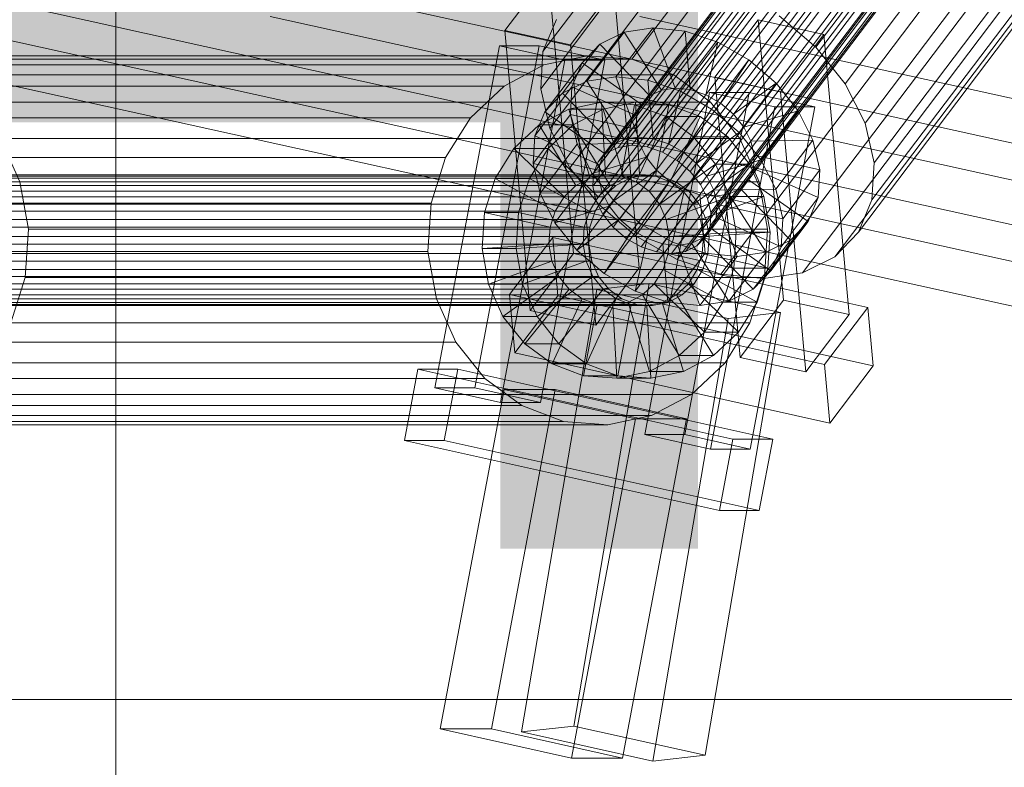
# Model space of a CAD drawing. Header units: millimetres. Extents: x -4738 to 65662, y -68080 to 6847.
# Tile 947 of 1056: x 26957 to 27092, y 616 to 719. Entities that reach past the tile are written whole.
import ezdxf

# ---------------------------------------------------------------- set-up
doc = ezdxf.new("R2010")
doc.units = ezdxf.units.MM
for name, color, linetype, lineweight in [('COTAS_P', 1, 'Continuous', 0), ('lateral_bajante_movil', 7, 'Continuous', 0), ('lateral_C10', 7, 'Continuous', 0)]:
    doc.layers.add(name, color=color, linetype=linetype, lineweight=lineweight)
doc.dimstyles.new('R19_100', dxfattribs={"dimtxt": 250, "dimasz": 150, "dimexe": 150, "dimexo": 80, "dimgap": 100, "dimtad": 1, "dimtih": 1, "dimtoh": 1, "dimdsep": 46, "dimcen": 0.09, "dimadec": 0, "dimazin": 0, "dimtfac": 1, "dimtdec": 4, "dimtofl": 0, "dimtmove": 0, "dimatfit": 3, "dimfxl": 1, "dimtolj": 1, "dimtzin": 0, "dimarcsym": 0})

# ---------------------------------------------------------------- blocks, each defined once
blk = doc.blocks.new('DIM_R31_9')
at = {"layer": 'COTAS_P'}
for p, q in [((26750.07, 1241), (27150.07, 1241)), ((27150.07, 1241), (27105.07, 1091)), ((27150.07, 0), (27150.07, 1241)), ((27150.07, 1241), (27195.07, 1091)), ((27150.07, 0), (27105.07, 150)), ((27150.07, 0), (27195.07, 150)), ((26750.07, 0), (27150.07, 0))]:
    blk.add_line(p, q, dxfattribs=at)
blk.add_text('1241 P', height=250, rotation=90, dxfattribs=at).set_placement((27050.07, 620.5))
blk = doc.blocks.new('DIM_R31_31')
at = {"layer": 'COTAS_P'}
for p, q in [((26795.07, 1320), (27495.07, 1320)), ((27495.07, 1320), (27450.07, 1170)), ((27495.07, 0), (27495.07, 1320)), ((27495.07, 1320), (27540.07, 1170)), ((27495.07, 0), (27450.07, 150)), ((27495.07, 0), (27540.07, 150)), ((26795.07, 0), (27495.07, 0))]:
    blk.add_line(p, q, dxfattribs=at)
blk.add_text('1320 P', height=250, rotation=90, dxfattribs=at).set_placement((27395.07, 660))

msp = doc.modelspace()

# ---------------------------------------------------------------- linework, layer by layer
at = {"layer": 'lateral_bajante_movil'}
msp.add_line((26970.067, 225), (26970.067, 1096.179), dxfattribs=at)
at = {"layer": 'lateral_C10'}
for p, q in [((26106.142, 908.204), (26990.195, 713.221)), ((26156.94, 908.204), (27040.993, 713.221)), ((27150.06, 847.821), (27039.101, 701.111)), ((27151.953, 848.107), (27040.994, 701.397)), ((27154.033, 847.887), (27043.074, 701.176)), ((27156.156, 847.173), (27045.197, 700.463)), ((27147.326, 845.838), (27036.367, 699.128)), ((27148.482, 847.047), (27037.523, 700.337)), ((27158.18, 846.017), (27047.221, 699.306)), ((27159.965, 844.496), (27049.006, 697.785)), ((27146.672, 844.277), (27035.713, 697.566)), ((27035.605, 695.759), (27146.564, 842.469)), ((27161.391, 842.713), (27050.432, 696.003)), ((27124.42, 840.741), (27028.766, 714.266)), ((27147.009, 840.539), (27036.05, 693.828)), ((27162.359, 840.791), (27051.4, 694.081)), ((27161.936, 841.358), (27066.282, 714.883)), ((27147.978, 838.617), (27037.019, 691.906)), ((27162.804, 838.861), (27051.845, 692.15)), ((27149.403, 836.834), (27038.444, 690.124)), ((27162.696, 837.053), (27051.737, 690.343)), ((27165.959, 836.328), (27070.304, 709.853)), ((27028.461, 709.165), (27124.115, 835.639)), ((27151.188, 835.313), (27040.229, 688.603)), ((27162.042, 835.492), (27051.083, 688.781)), ((27153.212, 834.156), (27042.253, 687.446)), ((27160.887, 834.283), (27049.928, 687.572)), ((27155.336, 833.443), (27044.377, 686.733)), ((27157.415, 833.222), (27046.456, 686.512)), ((27159.308, 833.509), (27048.35, 686.798)), ((27168.692, 830.903), (27073.037, 704.429)), ((27125.372, 830.191), (27029.718, 703.716)), ((27128.105, 824.766), (27032.451, 698.292)), ((27169.948, 825.455), (27074.294, 698.98)), ((27169.644, 820.353), (27073.989, 693.879)), ((27132.128, 819.736), (27036.473, 693.262)), ((27137.166, 815.443), (27041.512, 688.968)), ((27167.798, 815.947), (27072.143, 689.472)), ((27142.877, 812.178), (27047.223, 685.704)), ((27164.537, 812.535), (27068.882, 686.06)), ((27148.871, 810.166), (27053.216, 683.692)), ((27154.739, 809.543), (27059.085, 683.068)), ((27160.083, 810.351), (27064.428, 683.876)), ((27092.008, 780.674), (27040.993, 713.221)), ((27029.49, 725.051), (27023.538, 717.182)), ((27032.965, 686.536), (27029.49, 725.051)), ((27032.561, 715.177), (27038.512, 723.047)), ((27038.512, 723.047), (27041.988, 684.531)), ((27806.234, 528.157), (26940.497, 719.101)), ((27857.032, 528.157), (26991.294, 719.101)), ((27028.766, 714.266), (27030.612, 718.673)), ((27907.829, 528.157), (27042.092, 719.101)), ((27058.362, 718.636), (27052.41, 710.766)), ((27067.384, 716.631), (27058.362, 718.636)), ((27061.837, 680.121), (27058.362, 718.636)), ((27061.243, 719.177), (27066.282, 714.883)), ((27043.912, 717.536), (27038.81, 710.791)), ((27043.912, 717.536), (27039.915, 716.932)), ((27046.946, 709.266), (27043.912, 717.536)), ((27048.301, 717.07), (27043.912, 717.536)), ((27023.538, 717.182), (27032.561, 715.177)), ((27023.538, 717.182), (27027.013, 678.667)), ((27039.915, 716.932), (27034.813, 710.186)), ((27039.915, 716.932), (27036.583, 715.298)), ((27045.053, 708.98), (27039.915, 716.932)), ((27048.301, 717.07), (27043.2, 710.324)), ((27049.025, 709.046), (27048.301, 717.07)), ((27052.785, 715.564), (27048.301, 717.07)), ((27061.432, 708.762), (27067.384, 716.631)), ((27067.384, 716.631), (27070.859, 678.116)), ((27022.784, 715.079), (27013.926, 668.054)), ((27019.397, 668.054), (27028.255, 715.079)), ((27028.255, 715.079), (27022.784, 715.079)), ((27022.784, 715.079), (27031.802, 713.075)), ((27037.273, 713.075), (27028.255, 715.079)), ((27036.583, 715.298), (27031.481, 708.552)), ((27036.036, 676.662), (27032.561, 715.177)), ((27036.583, 715.298), (27034.143, 712.746)), ((27043.474, 708.206), (27036.583, 715.298)), ((27052.785, 715.564), (27047.684, 708.819)), ((27051.149, 708.333), (27052.785, 715.564)), ((27057.057, 713.123), (27052.785, 715.564)), ((27066.282, 714.883), (27070.304, 709.853)), ((27034.905, 713.691), (26933.31, 713.691)), ((26990.195, 713.221), (26939.398, 713.221)), ((26939.398, 713.221), (27805.135, 522.277)), ((27040.993, 713.221), (26939.398, 713.221)), ((27040.993, 713.221), (26990.195, 713.221)), ((26990.195, 713.221), (27855.933, 522.277)), ((27028.461, 709.165), (27028.766, 714.266)), ((27034.905, 713.691), (27028.912, 712.433)), ((27040.993, 713.221), (27034.905, 713.691)), ((27040.993, 713.221), (27906.73, 522.277)), ((27046.762, 711.055), (27040.993, 713.221)), ((27028.912, 712.433), (26927.317, 712.433)), ((27022.944, 666.049), (27031.802, 713.075)), ((27028.912, 712.433), (27023.423, 709.533)), ((27037.273, 713.075), (27028.415, 666.049)), ((27034.143, 712.746), (27029.042, 706)), ((27031.802, 713.075), (27037.273, 713.075)), ((27034.143, 712.746), (27032.763, 709.449)), ((27042.319, 706.997), (27034.143, 712.746)), ((27057.057, 713.123), (27051.955, 706.377)), ((27053.173, 707.176), (27057.057, 713.123)), ((27060.826, 709.911), (27057.057, 713.123)), ((27046.762, 711.055), (26945.167, 711.055)), ((27034.813, 710.186), (27038.81, 710.791)), ((27038.81, 710.791), (27041.844, 702.521)), ((27038.81, 710.791), (27043.2, 710.324)), ((27051.818, 707.341), (27046.762, 711.055)), ((27052.41, 710.766), (27061.432, 708.762)), ((27052.41, 710.766), (27055.885, 672.251)), ((27023.423, 709.533), (26921.828, 709.533)), ((27023.423, 709.533), (27018.812, 705.188)), ((27032.763, 709.449), (27027.661, 702.704)), ((27029.718, 703.716), (27028.461, 709.165)), ((27031.481, 708.552), (27034.813, 710.186)), ((27032.763, 709.449), (27032.535, 705.633)), ((27041.665, 705.436), (27032.763, 709.449)), ((27034.813, 710.186), (27039.951, 702.235)), ((27041.844, 702.521), (27046.946, 709.266)), ((27043.2, 710.324), (27043.924, 702.3)), ((27043.2, 710.324), (27047.684, 708.819)), ((27045.053, 708.98), (27046.946, 709.266)), ((27046.946, 709.266), (27049.025, 709.046)), ((27054.958, 705.655), (27060.826, 709.911)), ((27060.826, 709.911), (27055.724, 703.166)), ((27063.835, 706.148), (27060.826, 709.911)), ((27070.304, 709.853), (27073.037, 704.429)), ((27029.042, 706), (27031.481, 708.552)), ((27031.481, 708.552), (27038.373, 701.461)), ((27038.373, 701.461), (27043.474, 708.206)), ((27039.951, 702.235), (27045.053, 708.98)), ((27042.319, 706.997), (27043.474, 708.206)), ((27051.642, 708.664), (27042.784, 661.639)), ((27043.474, 708.206), (27045.053, 708.98)), ((27043.924, 702.3), (27049.025, 709.046)), ((27047.684, 708.819), (27046.048, 701.587)), ((27046.048, 701.587), (27051.149, 708.333)), ((27047.684, 708.819), (27051.955, 706.377)), ((27048.255, 661.639), (27057.112, 708.664)), ((27049.025, 709.046), (27051.149, 708.333)), ((27051.149, 708.333), (27053.173, 707.176)), ((27057.112, 708.664), (27051.642, 708.664)), ((27051.642, 708.664), (27060.66, 706.659)), ((27066.131, 706.659), (27057.112, 708.664)), ((27064.907, 670.247), (27061.432, 708.762)), ((27051.818, 707.341), (26950.223, 707.341)), ((27032.338, 706.361), (27036.82, 707.302)), ((27036.82, 707.302), (27037.372, 697.32)), ((27041.509, 707.302), (27036.82, 707.302)), ((27036.82, 707.302), (27041.375, 706.951)), ((27041.509, 707.302), (27037.027, 706.361)), ((27037.217, 700.252), (27042.319, 706.997)), ((27041.375, 706.951), (27039.529, 697.154)), ((27046.064, 706.951), (27041.375, 706.951)), ((27041.375, 706.951), (27045.69, 705.331)), ((27042.061, 697.32), (27041.509, 707.302)), ((27046.064, 706.951), (27041.509, 707.302)), ((27041.665, 705.436), (27042.319, 706.997)), ((27044.218, 697.154), (27046.064, 706.951)), ((27050.379, 705.331), (27046.064, 706.951)), ((27048.071, 700.431), (27053.173, 707.176)), ((27051.955, 706.377), (27048.071, 700.431)), ((27051.802, 659.634), (27060.66, 706.659)), ((27055.817, 702.332), (27051.818, 707.341)), ((27051.955, 706.377), (27055.724, 703.166)), ((27053.173, 707.176), (27054.958, 705.655)), ((27066.131, 706.659), (27057.273, 659.634)), ((27060.66, 706.659), (27066.131, 706.659)), ((27018.812, 705.188), (26917.217, 705.188)), ((27018.812, 705.188), (27015.393, 699.696)), ((27027.433, 698.888), (27032.535, 705.633)), ((27027.661, 702.704), (27029.042, 706)), ((27028.232, 704.192), (27032.338, 706.361)), ((27029.042, 706), (27037.217, 700.252)), ((27032.338, 706.361), (27035.249, 696.875)), ((27037.027, 706.361), (27032.338, 706.361)), ((27032.535, 705.633), (27041.557, 703.628)), ((27032.535, 705.633), (27033.475, 701.557)), ((27037.027, 706.361), (27032.921, 704.192)), ((27036.563, 698.691), (27041.665, 705.436)), ((27039.938, 696.875), (27037.027, 706.361)), ((27041.557, 703.628), (27041.665, 705.436)), ((27045.69, 705.331), (27041.573, 696.386)), ((27050.379, 705.331), (27045.69, 705.331)), ((27045.69, 705.331), (27049.472, 702.552)), ((27046.262, 696.386), (27050.379, 705.331)), ((27049.856, 698.909), (27054.958, 705.655)), ((27054.161, 702.552), (27050.379, 705.331)), ((27054.958, 705.655), (27056.383, 703.872)), ((27056.383, 703.872), (27063.835, 706.148)), ((27063.835, 706.148), (27058.733, 699.403)), ((27065.879, 702.091), (27063.835, 706.148)), ((27024.783, 700.942), (27028.232, 704.192)), ((27028.232, 704.192), (27033.304, 695.847)), ((27032.921, 704.192), (27028.232, 704.192)), ((27032.921, 704.192), (27029.472, 700.942)), ((27032.451, 698.292), (27029.718, 703.716)), ((27037.993, 695.847), (27032.921, 704.192)), ((27051.282, 697.127), (27056.383, 703.872)), ((27056.383, 703.872), (27057.352, 701.95)), ((27073.037, 704.429), (27074.294, 698.98)), ((26954.222, 702.332), (26956.891, 696.369)), ((27055.817, 702.332), (26954.222, 702.332)), ((27027.433, 698.888), (27027.661, 702.704)), ((27027.661, 702.704), (27036.563, 698.691)), ((27041.557, 703.628), (27036.455, 696.883)), ((27041.844, 702.521), (27039.951, 702.235)), ((27042.002, 701.698), (27041.557, 703.628)), ((27043.924, 702.3), (27041.844, 702.521)), ((27049.472, 702.552), (27043.365, 695.07)), ((27048.054, 695.07), (27054.161, 702.552)), ((27054.161, 702.552), (27049.472, 702.552)), ((27049.472, 702.552), (27052.464, 698.805)), ((27055.724, 703.166), (27049.856, 698.909)), ((27057.153, 698.805), (27054.161, 702.552)), ((27055.724, 703.166), (27058.733, 699.403)), ((27058.486, 696.369), (27055.817, 702.332)), ((27033.475, 701.557), (27028.373, 694.812)), ((27042.002, 701.698), (27033.475, 701.557)), ((27033.475, 701.557), (27035.519, 697.5)), ((27036.901, 694.952), (27042.002, 701.698)), ((27038.373, 701.461), (27037.217, 700.252)), ((27037.523, 700.337), (27039.101, 701.111)), ((27039.951, 702.235), (27038.373, 701.461)), ((27039.101, 701.111), (27040.994, 701.397)), ((27040.994, 701.397), (27043.074, 701.176)), ((27042.971, 699.776), (27042.002, 701.698)), ((27043.074, 701.176), (27045.197, 700.463)), ((27046.048, 701.587), (27043.924, 702.3)), ((27048.071, 700.431), (27046.048, 701.587)), ((27052.25, 695.205), (27057.352, 701.95)), ((27057.352, 701.95), (27065.879, 702.091)), ((27057.352, 701.95), (27057.797, 700.02)), ((27065.879, 702.091), (27060.778, 695.345)), ((27066.819, 698.015), (27065.879, 702.091)), ((27015.393, 699.696), (26913.798, 699.696)), ((27015.393, 699.696), (27013.399, 693.428)), ((27022.225, 696.833), (27024.783, 700.942)), ((27024.783, 700.942), (27031.67, 694.308)), ((27029.472, 700.942), (27024.783, 700.942)), ((27029.472, 700.942), (27026.914, 696.833)), ((27036.359, 694.308), (27029.472, 700.942)), ((27042.971, 699.776), (27035.519, 697.5)), ((27036.367, 699.128), (27037.523, 700.337)), ((27037.217, 700.252), (27036.563, 698.691)), ((27037.869, 693.03), (27042.971, 699.776)), ((27044.396, 697.993), (27042.971, 699.776)), ((27045.197, 700.463), (27047.221, 699.306)), ((27049.856, 698.909), (27048.071, 700.431)), ((27052.696, 693.274), (27057.797, 700.02)), ((27057.797, 700.02), (27057.689, 698.212)), ((27057.797, 700.02), (27066.819, 698.015)), ((27036.455, 696.883), (27027.433, 698.888)), ((27028.373, 694.812), (27027.433, 698.888)), ((27036.473, 693.262), (27032.451, 698.292)), ((27035.713, 697.566), (27036.367, 699.128)), ((27036.563, 698.691), (27036.455, 696.883)), ((27052.464, 698.805), (27044.782, 693.295)), ((27047.221, 699.306), (27049.006, 697.785)), ((27049.471, 693.295), (27057.153, 698.805)), ((27051.282, 697.127), (27049.856, 698.909)), ((27058.733, 699.403), (27051.282, 697.127)), ((27057.153, 698.805), (27052.464, 698.805)), ((27052.464, 698.805), (27054.46, 694.345)), ((27059.149, 694.345), (27057.153, 698.805)), ((27058.733, 699.403), (27060.778, 695.345)), ((27074.294, 698.98), (27073.989, 693.879)), ((27042.843, 697.32), (26927.181, 697.32)), ((27045, 697.154), (26929.338, 697.154)), ((27035.519, 697.5), (27030.417, 690.755)), ((27037.372, 697.32), (27035.249, 696.875)), ((27035.519, 697.5), (27038.528, 693.737)), ((27035.605, 695.759), (27035.713, 697.566)), ((27037.372, 697.32), (27042.061, 697.32)), ((27039.529, 697.154), (27037.372, 697.32)), ((27044.396, 697.993), (27038.528, 693.737)), ((27039.294, 691.248), (27044.396, 697.993)), ((27039.529, 697.154), (27044.218, 697.154)), ((27041.573, 696.386), (27039.529, 697.154)), ((27039.938, 696.875), (27042.061, 697.32)), ((27042.843, 697.32), (27040.719, 696.875)), ((27042.061, 697.32), (27044.218, 697.154)), ((27045, 697.154), (27042.843, 697.32)), ((27044.218, 697.154), (27046.262, 696.386)), ((27046.181, 696.472), (27044.396, 697.993)), ((27047.044, 696.386), (27045, 697.154)), ((27049.006, 697.785), (27050.432, 696.003)), ((27052.25, 695.205), (27051.282, 697.127)), ((27052.587, 691.467), (27057.689, 698.212)), ((27057.689, 698.212), (27057.035, 696.651)), ((27057.689, 698.212), (27066.591, 694.199)), ((27066.819, 698.015), (27061.718, 691.27)), ((27066.591, 694.199), (27066.819, 698.015)), ((27038.774, 695.847), (26923.113, 695.847)), ((27040.719, 696.875), (26925.057, 696.875)), ((27047.044, 696.386), (26931.382, 696.386)), ((26956.891, 696.369), (26958.049, 689.858)), ((27058.486, 696.369), (26956.891, 696.369)), ((27020.734, 692.145), (27022.225, 696.833)), ((27022.225, 696.833), (27030.459, 692.361)), ((27026.914, 696.833), (27022.225, 696.833)), ((27026.914, 696.833), (27025.423, 692.145)), ((27035.148, 692.361), (27026.914, 696.833)), ((27033.304, 695.847), (27031.67, 694.308)), ((27035.249, 696.875), (27033.304, 695.847)), ((27033.304, 695.847), (27037.993, 695.847)), ((27035.249, 696.875), (27039.938, 696.875)), ((27036.05, 693.828), (27035.605, 695.759)), ((27036.359, 694.308), (27037.993, 695.847)), ((27036.455, 696.883), (27036.901, 694.952)), ((27038.774, 695.847), (27037.14, 694.308)), ((27037.993, 695.847), (27039.938, 696.875)), ((27040.719, 696.875), (27038.774, 695.847)), ((27041.08, 689.727), (27046.181, 696.472)), ((27041.573, 696.386), (27046.262, 696.386)), ((27043.365, 695.07), (27041.573, 696.386)), ((27046.181, 696.472), (27042.297, 690.525)), ((27048.205, 695.315), (27046.181, 696.472)), ((27046.262, 696.386), (27048.054, 695.07)), ((27048.835, 695.07), (27047.044, 696.386)), ((27050.432, 696.003), (27051.4, 694.081)), ((27051.933, 689.905), (27057.035, 696.651)), ((27057.035, 696.651), (27055.88, 695.442)), ((27057.035, 696.651), (27065.211, 690.902)), ((27059.644, 689.858), (27058.486, 696.369)), ((27037.14, 694.308), (26921.479, 694.308)), ((27048.835, 695.07), (26933.174, 695.07)), ((27028.373, 694.812), (27036.901, 694.952)), ((27030.417, 690.755), (27028.373, 694.812)), ((27031.67, 694.308), (27030.459, 692.361)), ((27031.67, 694.308), (27036.359, 694.308)), ((27035.148, 692.361), (27036.359, 694.308)), ((27037.14, 694.308), (27035.929, 692.361)), ((27036.901, 694.952), (27037.869, 693.03)), ((27043.103, 688.57), (27048.205, 695.315)), ((27043.365, 695.07), (27048.054, 695.07)), ((27044.782, 693.295), (27043.365, 695.07)), ((27045.227, 687.857), (27050.329, 694.602)), ((27054.46, 694.345), (27045.728, 691.182)), ((27048.205, 695.315), (27046.569, 688.084)), ((27047.306, 687.636), (27052.408, 694.382)), ((27048.054, 695.07), (27049.471, 693.295)), ((27050.329, 694.602), (27048.205, 695.315)), ((27050.252, 693.295), (27048.835, 695.07)), ((27049.2, 687.922), (27054.301, 694.668)), ((27052.408, 694.382), (27050.329, 694.602)), ((27050.329, 694.602), (27051.053, 686.578)), ((27050.417, 691.182), (27059.149, 694.345)), ((27050.778, 688.696), (27055.88, 695.442)), ((27060.778, 695.345), (27052.25, 695.205)), ((27052.696, 693.274), (27052.25, 695.205)), ((27054.301, 694.668), (27052.408, 694.382)), ((27052.408, 694.382), (27055.442, 686.112)), ((27055.88, 695.442), (27054.301, 694.668)), ((27054.301, 694.668), (27059.439, 686.716)), ((27059.149, 694.345), (27054.46, 694.345)), ((27054.46, 694.345), (27055.326, 689.475)), ((27055.88, 695.442), (27062.771, 688.35)), ((27060.015, 689.475), (27059.149, 694.345)), ((27060.778, 695.345), (27061.718, 691.27)), ((27066.591, 694.199), (27061.49, 687.454)), ((27065.211, 690.902), (27066.591, 694.199)), ((26911.805, 693.428), (27013.399, 693.428)), ((27050.252, 693.295), (26934.591, 693.295)), ((27013.399, 693.428), (27012.967, 686.814)), ((27030.417, 690.755), (27037.869, 693.03)), ((27038.528, 693.737), (27033.427, 686.992)), ((27037.019, 691.906), (27036.05, 693.828)), ((27041.512, 688.968), (27036.473, 693.262)), ((27037.869, 693.03), (27039.294, 691.248)), ((27038.528, 693.737), (27042.297, 690.525)), ((27044.782, 693.295), (27049.471, 693.295)), ((27045.728, 691.182), (27044.782, 693.295)), ((27049.471, 693.295), (27050.417, 691.182)), ((27051.198, 691.182), (27050.252, 693.295)), ((27051.4, 694.081), (27051.845, 692.15)), ((27052.587, 691.467), (27052.696, 693.274)), ((27061.718, 691.27), (27052.696, 693.274)), ((27073.989, 693.879), (27072.143, 689.472)), ((27035.929, 692.361), (26920.267, 692.361)), ((27020.41, 687.198), (27020.734, 692.145)), ((27029.752, 690.141), (27020.734, 692.145)), ((27020.734, 692.145), (27025.423, 692.145)), ((27025.423, 692.145), (27025.099, 687.198)), ((27025.423, 692.145), (27034.441, 690.141)), ((27030.459, 692.361), (27029.752, 690.141)), ((27030.459, 692.361), (27035.148, 692.361)), ((27034.441, 690.141), (27035.148, 692.361)), ((27035.929, 692.361), (27035.223, 690.141)), ((27038.444, 690.124), (27037.019, 691.906)), ((27051.845, 692.15), (27051.737, 690.343)), ((26919.561, 690.141), (27035.223, 690.141)), ((27051.198, 691.182), (26935.537, 691.182)), ((27029.752, 690.141), (27029.599, 687.797)), ((27034.441, 690.141), (27029.752, 690.141)), ((27033.427, 686.992), (27030.417, 690.755)), ((27033.427, 686.992), (27039.294, 691.248)), ((27034.288, 687.797), (27034.441, 690.141)), ((27035.223, 690.141), (27035.069, 687.797)), ((27042.297, 690.525), (27037.196, 683.78)), ((27039.294, 691.248), (27041.08, 689.727)), ((27042.297, 690.525), (27046.569, 688.084)), ((27045.728, 691.182), (27050.417, 691.182)), ((27046.138, 688.876), (27045.728, 691.182)), ((27050.417, 691.182), (27050.827, 688.876)), ((27051.737, 690.343), (27051.083, 688.781)), ((27051.609, 688.876), (27051.198, 691.182)), ((27051.933, 689.905), (27052.587, 691.467)), ((27061.49, 687.454), (27052.587, 691.467)), ((27065.211, 690.902), (27060.109, 684.157)), ((27061.718, 691.27), (27061.49, 687.454)), ((27062.771, 688.35), (27065.211, 690.902)), ((27051.609, 688.876), (26935.947, 688.876)), ((26958.049, 689.858), (26957.617, 683.244)), ((27059.644, 689.858), (26958.049, 689.858)), ((27037.196, 683.78), (27041.08, 689.727)), ((27040.229, 688.603), (27038.444, 690.124)), ((27041.08, 689.727), (27043.103, 688.57)), ((27047.223, 685.704), (27041.512, 688.968)), ((27045.985, 686.532), (27046.138, 688.876)), ((27055.326, 689.475), (27046.138, 688.876)), ((27046.138, 688.876), (27050.827, 688.876)), ((27050.827, 688.876), (27050.674, 686.532)), ((27050.778, 688.696), (27051.933, 689.905)), ((27050.827, 688.876), (27060.015, 689.475)), ((27051.455, 686.532), (27051.609, 688.876)), ((27060.109, 684.157), (27051.933, 689.905)), ((27055.326, 689.475), (27055.003, 684.527)), ((27060.015, 689.475), (27055.326, 689.475)), ((27059.211, 683.244), (27059.644, 689.858)), ((27059.692, 684.527), (27060.015, 689.475)), ((27072.143, 689.472), (27068.882, 686.06)), ((27035.069, 687.797), (26919.408, 687.797)), ((27020.41, 687.198), (27029.599, 687.797)), ((27030.114, 688.742), (27024.162, 680.873)), ((27034.288, 687.797), (27025.099, 687.198)), ((27029.599, 687.797), (27030.009, 685.49)), ((27029.599, 687.797), (27034.288, 687.797)), ((27073.421, 679.12), (27030.114, 688.742)), ((27030.838, 680.718), (27030.114, 688.742)), ((27034.698, 685.49), (27034.288, 687.797)), ((27035.069, 687.797), (27035.48, 685.49)), ((27042.253, 687.446), (27040.229, 688.603)), ((27041.467, 681.338), (27043.103, 688.57)), ((27046.569, 688.084), (27041.467, 681.338)), ((27044.377, 686.733), (27042.253, 687.446)), ((27043.103, 688.57), (27045.227, 687.857)), ((27045.951, 679.833), (27045.227, 687.857)), ((27045.227, 687.857), (27047.306, 687.636)), ((27046.569, 688.084), (27051.053, 686.578)), ((27047.306, 687.636), (27049.2, 687.922)), ((27050.341, 679.367), (27047.306, 687.636)), ((27049.928, 687.572), (27048.35, 686.798)), ((27049.2, 687.922), (27050.778, 688.696)), ((27054.338, 679.971), (27049.2, 687.922)), ((27051.083, 688.781), (27049.928, 687.572)), ((27057.67, 681.605), (27050.778, 688.696)), ((27062.771, 688.35), (27057.67, 681.605)), ((27059.439, 686.716), (27062.771, 688.35)), ((27061.49, 687.454), (27060.109, 684.157)), ((27012.967, 686.814), (26911.372, 686.814)), ((27051.455, 686.532), (26935.793, 686.532)), ((27012.967, 686.814), (27014.125, 680.304)), ((27021.277, 682.328), (27020.41, 687.198)), ((27025.099, 687.198), (27020.41, 687.198)), ((27025.099, 687.198), (27025.965, 682.328)), ((27027.013, 678.667), (27032.965, 686.536)), ((27032.965, 686.536), (27041.988, 684.531)), ((27037.196, 683.78), (27033.427, 686.992)), ((27046.456, 686.512), (27044.377, 686.733)), ((27045.278, 684.311), (27045.985, 686.532)), ((27051.053, 686.578), (27045.951, 679.833)), ((27055.003, 684.527), (27045.985, 686.532)), ((27045.985, 686.532), (27050.674, 686.532)), ((27048.35, 686.798), (27046.456, 686.512)), ((27050.674, 686.532), (27049.967, 684.311)), ((27055.442, 686.112), (27050.341, 679.367)), ((27050.674, 686.532), (27059.692, 684.527)), ((27050.749, 684.311), (27051.455, 686.532)), ((27051.053, 686.578), (27055.442, 686.112)), ((27059.439, 686.716), (27054.338, 679.971)), ((27055.442, 686.112), (27059.439, 686.716)), ((27035.48, 685.49), (26919.818, 685.49)), ((27021.277, 682.328), (27030.009, 685.49)), ((27034.698, 685.49), (27025.965, 682.328)), ((27030.009, 685.49), (27030.955, 683.377)), ((27030.009, 685.49), (27034.698, 685.49)), ((27035.644, 683.377), (27034.698, 685.49)), ((27035.48, 685.49), (27036.425, 683.377)), ((27053.216, 683.692), (27047.223, 685.704)), ((27068.882, 686.06), (27064.428, 683.876)), ((27036.425, 683.377), (26920.764, 683.377)), ((27050.749, 684.311), (26935.087, 684.311)), ((27023.273, 677.868), (27030.955, 683.377)), ((27035.644, 683.377), (27027.962, 677.868)), ((27030.955, 683.377), (27032.372, 681.603)), ((27030.955, 683.377), (27035.644, 683.377)), ((27037.061, 681.603), (27035.644, 683.377)), ((27041.988, 684.531), (27036.036, 676.662)), ((27036.425, 683.377), (27037.842, 681.603)), ((27041.467, 681.338), (27037.196, 683.78)), ((27044.067, 682.365), (27045.278, 684.311)), ((27053.511, 679.839), (27045.278, 684.311)), ((27045.278, 684.311), (27049.967, 684.311)), ((27049.967, 684.311), (27048.756, 682.365)), ((27049.537, 682.365), (27050.749, 684.311)), ((27049.967, 684.311), (27058.2, 679.839)), ((27059.085, 683.068), (27053.216, 683.692)), ((27055.003, 684.527), (27053.511, 679.839)), ((27059.692, 684.527), (27055.003, 684.527)), ((27060.109, 684.157), (27057.67, 681.605)), ((27058.2, 679.839), (27059.692, 684.527)), ((27064.428, 683.876), (27059.085, 683.068)), ((27049.537, 682.365), (26933.876, 682.365)), ((26957.617, 683.244), (26955.623, 676.977)), ((27059.211, 683.244), (26957.617, 683.244)), ((27023.273, 677.868), (27021.277, 682.328)), ((27025.965, 682.328), (27021.277, 682.328)), ((27025.965, 682.328), (27027.962, 677.868)), ((27033.023, 621.581), (27043.363, 682.408)), ((27043.363, 682.408), (27036.184, 681.595)), ((27042.433, 680.826), (27044.067, 682.365)), ((27061.399, 678.398), (27043.363, 682.408)), ((27050.954, 675.73), (27044.067, 682.365)), ((27044.067, 682.365), (27048.756, 682.365)), ((27048.756, 682.365), (27047.122, 680.826)), ((27047.904, 680.826), (27049.537, 682.365)), ((27048.756, 682.365), (27055.643, 675.73)), ((27057.218, 676.977), (27059.211, 683.244)), ((27037.842, 681.603), (26922.181, 681.603)), ((27047.904, 680.826), (26932.242, 680.826)), ((27024.162, 680.873), (27067.469, 671.25)), ((27024.162, 680.873), (27024.886, 672.849)), ((27024.886, 672.849), (27030.838, 680.718)), ((27036.184, 681.595), (27025.844, 620.767)), ((27026.265, 674.12), (27032.372, 681.603)), ((27030.838, 680.718), (27074.145, 671.096)), ((27037.061, 681.603), (27030.954, 674.12)), ((27032.372, 681.603), (27034.164, 680.287)), ((27032.372, 681.603), (27037.061, 681.603)), ((27036.184, 681.595), (27054.22, 677.584)), ((27038.853, 680.287), (27037.061, 681.603)), ((27037.842, 681.603), (27039.634, 680.287)), ((27040.488, 679.798), (27042.433, 680.826)), ((27045.951, 679.833), (27041.467, 681.338)), ((27047.505, 672.481), (27042.433, 680.826)), ((27042.433, 680.826), (27047.122, 680.826)), ((27047.122, 680.826), (27045.177, 679.798)), ((27045.959, 679.798), (27047.904, 680.826)), ((27047.122, 680.826), (27052.194, 672.481)), ((27057.67, 681.605), (27054.338, 679.971)), ((27014.125, 680.304), (26912.53, 680.304)), ((27039.634, 680.287), (26923.972, 680.287)), ((27041.678, 679.519), (26926.016, 679.519)), ((27043.835, 679.353), (26928.174, 679.353)), ((27045.959, 679.798), (26930.297, 679.798)), ((27014.125, 680.304), (27016.794, 674.341)), ((27030.047, 671.342), (27034.164, 680.287)), ((27034.164, 680.287), (27036.208, 679.519)), ((27034.164, 680.287), (27038.853, 680.287)), ((27034.362, 669.722), (27036.208, 679.519)), ((27038.853, 680.287), (27034.736, 671.342)), ((27036.208, 679.519), (27038.365, 679.353)), ((27036.208, 679.519), (27040.897, 679.519)), ((27038.365, 679.353), (27040.488, 679.798)), ((27038.916, 669.371), (27038.365, 679.353)), ((27038.365, 679.353), (27043.054, 679.353)), ((27040.897, 679.519), (27038.853, 680.287)), ((27040.897, 679.519), (27039.051, 669.722)), ((27039.634, 680.287), (27041.678, 679.519)), ((27043.399, 670.311), (27040.488, 679.798)), ((27040.488, 679.798), (27045.177, 679.798)), ((27043.054, 679.353), (27040.897, 679.519)), ((27041.678, 679.519), (27043.835, 679.353)), ((27045.177, 679.798), (27043.054, 679.353)), ((27043.054, 679.353), (27043.605, 669.371)), ((27043.835, 679.353), (27045.959, 679.798)), ((27045.177, 679.798), (27048.088, 670.311)), ((27050.341, 679.367), (27045.951, 679.833)), ((27054.338, 679.971), (27050.341, 679.367)), ((27053.511, 679.839), (27050.954, 675.73)), ((27058.2, 679.839), (27053.511, 679.839)), ((27055.643, 675.73), (27058.2, 679.839)), ((27055.885, 672.251), (27061.837, 680.121)), ((27061.837, 680.121), (27070.859, 678.116)), ((27036.036, 676.662), (27027.013, 678.667)), ((27051.059, 617.57), (27061.399, 678.398)), ((27054.22, 677.584), (27061.399, 678.398)), ((27070.859, 678.116), (27064.907, 670.247)), ((27067.469, 671.25), (27073.421, 679.12)), ((27073.421, 679.12), (27074.145, 671.096)), ((27057.218, 676.977), (26955.623, 676.977)), ((27026.265, 674.12), (27023.273, 677.868)), ((27027.962, 677.868), (27023.273, 677.868)), ((27027.962, 677.868), (27030.954, 674.12)), ((27043.88, 616.756), (27054.22, 677.584)), ((27053.799, 671.484), (27057.218, 676.977)), ((27050.954, 675.73), (27047.505, 672.481)), ((27055.643, 675.73), (27050.954, 675.73)), ((27052.194, 672.481), (27055.643, 675.73)), ((27016.794, 674.341), (26915.199, 674.341)), ((27016.794, 674.341), (27020.793, 669.332)), ((27030.047, 671.342), (27026.265, 674.12)), ((27030.954, 674.12), (27026.265, 674.12)), ((27030.954, 674.12), (27034.736, 671.342)), ((27068.193, 663.226), (27024.886, 672.849)), ((27053.799, 671.484), (26952.204, 671.484)), ((27034.362, 669.722), (27030.047, 671.342)), ((27034.736, 671.342), (27030.047, 671.342)), ((27034.736, 671.342), (27039.051, 669.722)), ((27047.505, 672.481), (27043.399, 670.311)), ((27052.194, 672.481), (27047.505, 672.481)), ((27048.088, 670.311), (27052.194, 672.481)), ((27049.188, 667.14), (27053.799, 671.484)), ((27064.907, 670.247), (27055.885, 672.251)), ((27068.193, 663.226), (27067.469, 671.25)), ((27011.59, 670.615), (27009.744, 660.818)), ((27017.06, 670.615), (27011.59, 670.615)), ((27011.59, 670.615), (27054.877, 660.992)), ((27015.215, 660.818), (27017.06, 670.615)), ((27060.347, 660.992), (27017.06, 670.615)), ((27043.399, 670.311), (27038.916, 669.371)), ((27048.088, 670.311), (27043.399, 670.311)), ((27043.605, 669.371), (27048.088, 670.311)), ((27074.145, 671.096), (27068.193, 663.226)), ((27020.793, 669.332), (26919.198, 669.332)), ((27020.793, 669.332), (27025.849, 665.618)), ((27038.916, 669.371), (27034.362, 669.722)), ((27039.051, 669.722), (27034.362, 669.722)), ((27043.605, 669.371), (27038.916, 669.371)), ((27039.051, 669.722), (27043.605, 669.371)), ((27049.188, 667.14), (26947.593, 667.14)), ((27022.944, 666.049), (27013.926, 668.054)), ((27013.926, 668.054), (27019.397, 668.054)), ((27023.434, 667.808), (27014.65, 621.174)), ((27019.397, 668.054), (27028.415, 666.049)), ((27021.683, 621.174), (27030.467, 667.808)), ((27023.434, 667.808), (27041.47, 663.799)), ((27030.467, 667.808), (27023.434, 667.808)), ((27048.503, 663.799), (27030.467, 667.808)), ((27043.699, 664.24), (27049.188, 667.14)), ((27028.415, 666.049), (27022.944, 666.049)), ((27025.849, 665.618), (26924.255, 665.618)), ((27025.849, 665.618), (27031.618, 663.452)), ((27031.618, 663.452), (26930.023, 663.452)), ((27043.699, 664.24), (26942.104, 664.24)), ((27031.618, 663.452), (27037.706, 662.982)), ((27032.686, 617.165), (27041.47, 663.799)), ((27037.706, 662.982), (27043.699, 664.24)), ((27039.719, 617.165), (27048.503, 663.799)), ((27041.47, 663.799), (27048.503, 663.799)), ((27037.706, 662.982), (26936.112, 662.982)), ((27053.031, 651.195), (27009.744, 660.818)), ((27009.744, 660.818), (27015.215, 660.818)), ((27015.215, 660.818), (27058.502, 651.195)), ((27051.802, 659.634), (27042.784, 661.639)), ((27042.784, 661.639), (27048.255, 661.639)), ((27048.255, 661.639), (27057.273, 659.634)), ((27053.031, 651.195), (27054.877, 660.992)), ((27054.877, 660.992), (27060.347, 660.992)), ((27060.347, 660.992), (27058.502, 651.195)), ((27057.273, 659.634), (27051.802, 659.634)), ((27058.502, 651.195), (27053.031, 651.195)), ((27115.827, 625.242), (26783.69, 625.242)), ((27014.65, 621.174), (27021.683, 621.174)), ((27032.686, 617.165), (27014.65, 621.174)), ((27021.683, 621.174), (27039.719, 617.165)), ((27025.844, 620.767), (27033.023, 621.581)), ((27033.023, 621.581), (27051.059, 617.57)), ((27043.88, 616.756), (27025.844, 620.767)), ((27039.719, 617.165), (27032.686, 617.165)), ((27051.059, 617.57), (27043.88, 616.756))]:
    msp.add_line(p, q, dxfattribs=at)

# ---------------------------------------------------------------- dimensions: what is measured, and where the dimension line sits
at = {"layer": 'COTAS_P'}
for p1, p2, distance, picture, middle in [((26795.067, 0), (26795.067, 1320), -700, 'DIM_R31_31', (27495.067, 660)), ((26750.067, 0), (26750.067, 1241), -400, 'DIM_R31_9', (27150.067, 620.5))]:
    dim = msp.add_aligned_dim(p1=p1, p2=p2, distance=distance, text='<> P', dimstyle='R19_100', dxfattribs=at)
    dim.commit()
    dim.dimension.update_dxf_attribs({"geometry": picture, "text_midpoint": middle})

doc.saveas('drawing.dxf')
